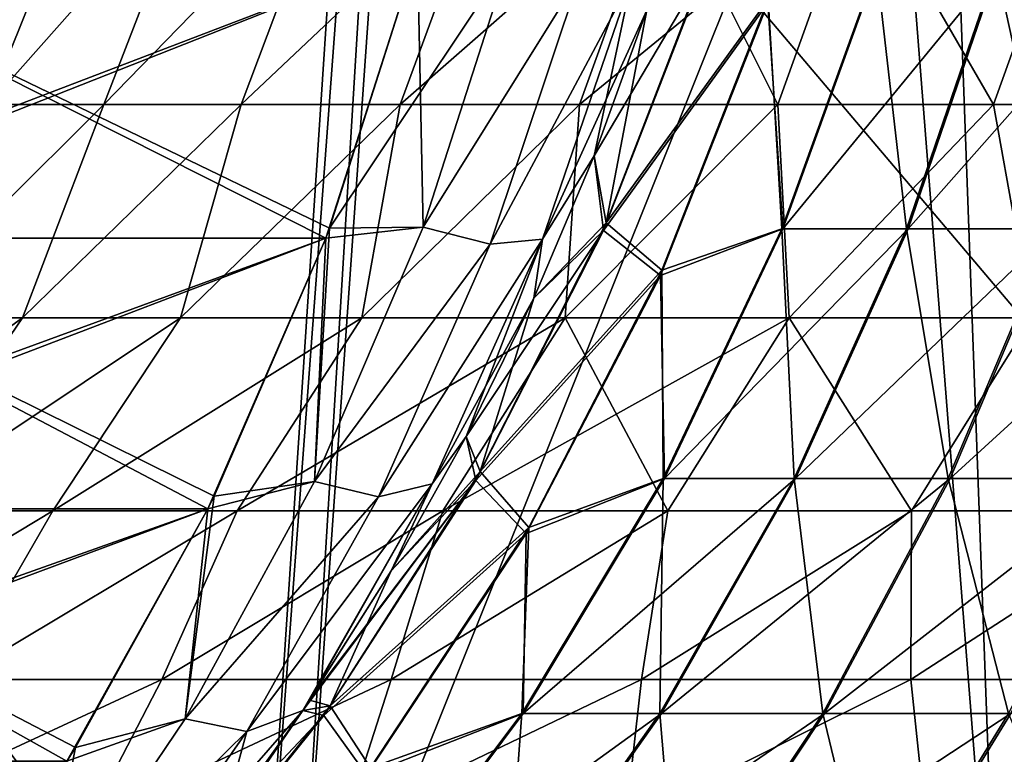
# Model space of a CAD drawing. Header units: millimetres. Extents: x -39.5 to 39.5, y -2 to 94.9.
# Tile 329 of 656: x 22.9 to 24.9, y 0.2 to 1.7. Entities that reach past the tile are written whole.
import ezdxf

# ---------------------------------------------------------------- set-up
doc = ezdxf.new("R2010")
doc.units = ezdxf.units.MM
doc.header["$LTSCALE"] = 65.185185
for name, color, linetype in [('231', 7, 'CONTINUOUS'), ('232', 7, 'CONTINUOUS'), ('240', 7, 'CONTINUOUS'), ('262', 7, 'CONTINUOUS'), ('354', 7, 'CONTINUOUS'), ('431', 7, 'CONTINUOUS'), ('445', 7, 'CONTINUOUS'), ('495', 7, 'CONTINUOUS'), ('497', 7, 'CONTINUOUS'), ('501', 7, 'CONTINUOUS'), ('502', 7, 'CONTINUOUS'), ('503', 7, 'CONTINUOUS'), ('504', 7, 'CONTINUOUS'), ('667', 7, 'CONTINUOUS'), ('671', 7, 'CONTINUOUS'), ('673', 7, 'CONTINUOUS'), ('674', 7, 'CONTINUOUS'), ('675', 7, 'CONTINUOUS'), ('676', 7, 'CONTINUOUS')]:
    doc.layers.add(name, color=color, linetype=linetype)

msp = doc.modelspace()

# ---------------------------------------------------------------- linework, layer by layer
at = {"layer": '231', "linetype": 'Continuous'}
for points in [[(23.55, 1.2377, 29.3451), (22.3846, 1.8262, 30.5739), (22.25, 1.2377, 30.3426), (23.55, 1.2377, 29.3451)], [(22.2552, 1.2582, -30.352), (23.7385, 1.8262, -29.535), (22.25, 1.2377, -30.3426), (22.2552, 1.2582, -30.352)], [(22.25, 1.2377, -30.3426), (23.7385, 1.8262, -29.535), (23.55, 1.2377, -29.3451), (22.25, 1.2377, -30.3426)], [(22.3865, 1.8356, -30.577), (23.7385, 1.8262, -29.535), (22.2552, 1.2582, -30.352), (22.3865, 1.8356, -30.577)], [(23.741, 1.8356, 29.5376), (22.3846, 1.8262, 30.5739), (23.5577, 1.2582, 29.3526), (23.741, 1.8356, 29.5376)], [(23.5577, 1.2582, 29.3526), (22.3846, 1.8262, 30.5739), (23.55, 1.2377, 29.3451), (23.5577, 1.2582, 29.3526)], [(23.55, 1.2377, -29.3451), (23.7385, 1.8262, -29.535), (23.5577, 1.2582, -29.3526), (23.55, 1.2377, -29.3451)], [(23.3081, 0.6811, 29.1189), (22.25, 1.2377, 30.3426), (22.0941, 0.6811, 30.0505), (23.3081, 0.6811, 29.1189)], [(22.1023, 0.7077, -30.0661), (23.55, 1.2377, -29.3451), (22.0941, 0.6811, -30.0505), (22.1023, 0.7077, -30.0661)], [(22.0941, 0.6811, -30.0505), (23.55, 1.2377, -29.3451), (23.3081, 0.6811, -29.1189), (22.0941, 0.6811, -30.0505)], [(22.25, 1.2377, -30.3426), (23.55, 1.2377, -29.3451), (22.1023, 0.7077, -30.0661), (22.25, 1.2377, -30.3426)], [(23.55, 1.2377, 29.3451), (22.25, 1.2377, 30.3426), (23.3212, 0.7077, 29.1309), (23.55, 1.2377, 29.3451)], [(23.3212, 0.7077, 29.1309), (22.25, 1.2377, 30.3426), (23.3081, 0.6811, 29.1189), (23.3212, 0.7077, 29.1309)], [(23.3081, 0.6811, -29.1189), (23.55, 1.2377, -29.3451), (23.3212, 0.7077, -29.1309), (23.3081, 0.6811, -29.1189)], [(23.0183, 0.163, 28.8567), (22.0941, 0.6811, 30.0505), (21.9158, 0.163, 29.7026), (23.0183, 0.163, 28.8567)], [(21.9264, 0.1909, -29.7235), (23.3081, 0.6811, -29.1189), (21.9158, 0.163, -29.7026), (21.9264, 0.1909, -29.7235)], [(21.9158, 0.163, -29.7026), (23.3081, 0.6811, -29.1189), (23.0183, 0.163, -28.8567), (21.9158, 0.163, -29.7026)], [(22.0941, 0.6811, -30.0505), (23.3081, 0.6811, -29.1189), (21.9264, 0.1909, -29.7235), (22.0941, 0.6811, -30.0505)], [(23.3081, 0.6811, 29.1189), (22.0941, 0.6811, 30.0505), (23.0358, 0.1909, 28.8723), (23.3081, 0.6811, 29.1189)], [(23.0358, 0.1909, 28.8723), (22.0941, 0.6811, 30.0505), (23.0183, 0.163, 28.8567), (23.0358, 0.1909, 28.8723)], [(23.0183, 0.163, -28.8567), (23.3081, 0.6811, -29.1189), (23.0358, 0.191, -28.8723), (23.0183, 0.163, -28.8567)]]:
    msp.add_3dface(points, dxfattribs=at)
at = {"layer": '232', "linetype": 'Continuous'}
for points in [[(24.1205, 1.2535, 28.1495), (24.3296, 1.7926, 28.2022), (24.1016, 1.4069, 28.5658), (24.1205, 1.2535, 28.1495)], [(24.1016, 1.4069, 28.5658), (24.3296, 1.7926, 28.2022), (24.2098, 1.7063, 28.6294), (24.1016, 1.4069, 28.5658)], [(24.3296, 1.7926, 28.2022), (24.1205, 1.2535, 28.1495), (24.4583, 1.7202, 27.6932), (24.3296, 1.7926, 28.2022)], [(24.4893, 1.257, 27.127), (24.6835, 1.7953, 27.219), (24.4583, 1.7202, 27.6932), (24.4893, 1.257, 27.127)], [(24.7462, 1.257, 26.6473), (24.9305, 1.7953, 26.758), (24.4893, 1.257, 27.127), (24.7462, 1.257, 26.6473)], [(24.4893, 1.257, 27.127), (24.9305, 1.7953, 26.758), (24.6835, 1.7953, 27.219), (24.4893, 1.257, 27.127)], [(25.0488, 1.257, 26.1952), (25.2214, 1.7953, 26.3233), (24.7462, 1.257, 26.6473), (25.0488, 1.257, 26.1952)], [(24.7462, 1.257, 26.6473), (25.2214, 1.7953, 26.3233), (24.9305, 1.7953, 26.758), (24.7462, 1.257, 26.6473)], [(24.1205, 1.2535, 28.1495), (24.238, 1.1611, 27.6141), (24.4583, 1.7202, 27.6932), (24.1205, 1.2535, 28.1495)], [(24.238, 1.1611, 27.6141), (24.4893, 1.257, 27.127), (24.4583, 1.7202, 27.6932), (24.238, 1.1611, 27.6141)], [(23.9776, 1.1144, 28.4946), (24.1205, 1.2535, 28.1495), (24.1016, 1.4069, 28.5658), (23.9776, 1.1144, 28.4946)], [(24.2458, 0.7438, 27.0115), (24.4893, 1.257, 27.127), (24.238, 1.1611, 27.6141), (24.2458, 0.7438, 27.0115)], [(24.5152, 0.7438, 26.5086), (24.7462, 1.257, 26.6473), (24.2458, 0.7438, 27.0115), (24.5152, 0.7438, 26.5086)], [(24.2458, 0.7438, 27.0115), (24.7462, 1.257, 26.6473), (24.4893, 1.257, 27.127), (24.2458, 0.7438, 27.0115)], [(24.8325, 0.7438, 26.0345), (25.0488, 1.257, 26.1952), (24.5152, 0.7438, 26.5086), (24.8325, 0.7438, 26.0345)], [(24.5152, 0.7438, 26.5086), (25.0488, 1.257, 26.1952), (24.7462, 1.257, 26.6473), (24.5152, 0.7438, 26.5086)], [(25.1948, 0.7438, 25.5937), (25.3943, 1.257, 25.7748), (24.8325, 0.7438, 26.0345), (25.1948, 0.7438, 25.5937)], [(24.8325, 0.7438, 26.0345), (25.3943, 1.257, 25.7748), (25.0488, 1.257, 26.1952), (24.8325, 0.7438, 26.0345)], [(23.8584, 0.7396, 28.0835), (24.1205, 1.2535, 28.1495), (23.8385, 0.8298, 28.4154), (23.8584, 0.7396, 28.0835)], [(23.8385, 0.8298, 28.4154), (24.1205, 1.2535, 28.1495), (23.9776, 1.1144, 28.4946), (23.8385, 0.8298, 28.4154)], [(24.1205, 1.2535, 28.1495), (23.8584, 0.7396, 28.0835), (24.238, 1.1611, 27.6141), (24.1205, 1.2535, 28.1495)], [(23.8584, 0.7396, 28.0835), (23.9621, 0.6306, 27.5151), (24.238, 1.1611, 27.6141), (23.8584, 0.7396, 28.0835)], [(23.9621, 0.6306, 27.5151), (24.2458, 0.7438, 27.0115), (24.238, 1.1611, 27.6141), (23.9621, 0.6306, 27.5151)], [(23.6847, 0.5541, 28.3288), (23.8584, 0.7396, 28.0835), (23.8385, 0.8298, 28.4154), (23.6847, 0.5541, 28.3288)], [(23.5461, 0.2565, 28.0049), (23.8584, 0.7396, 28.0835), (23.5028, 0.2672, 28.2265), (23.5461, 0.2565, 28.0049)], [(23.5028, 0.2672, 28.2265), (23.8584, 0.7396, 28.0835), (23.5168, 0.2881, 28.2344), (23.5028, 0.2672, 28.2265)], [(23.5168, 0.2881, 28.2344), (23.8584, 0.7396, 28.0835), (23.6847, 0.5541, 28.3288), (23.5168, 0.2881, 28.2344)], [(23.8584, 0.7396, 28.0835), (23.5461, 0.2565, 28.0049), (23.9621, 0.6306, 27.5151), (23.8584, 0.7396, 28.0835)], [(24.24, 0.2611, 26.3433), (24.5152, 0.7438, 26.5086), (23.9557, 0.2611, 26.874), (24.24, 0.2611, 26.3433)], [(23.9557, 0.2611, 26.874), (24.5152, 0.7438, 26.5086), (24.2458, 0.7438, 27.0115), (23.9557, 0.2611, 26.874)], [(23.9557, 0.2611, 26.874), (24.2458, 0.7438, 27.0115), (23.9621, 0.6306, 27.5151), (23.9557, 0.2611, 26.874)], [(24.5748, 0.2611, 25.8431), (24.8325, 0.7438, 26.0345), (24.24, 0.2611, 26.3433), (24.5748, 0.2611, 25.8431)], [(24.24, 0.2611, 26.3433), (24.8325, 0.7438, 26.0345), (24.5152, 0.7438, 26.5086), (24.24, 0.2611, 26.3433)], [(24.957, 0.2611, 25.378), (25.1948, 0.7438, 25.5937), (24.5748, 0.2611, 25.8431), (24.957, 0.2611, 25.378)], [(24.5748, 0.2611, 25.8431), (25.1948, 0.7438, 25.5937), (24.8325, 0.7438, 26.0345), (24.5748, 0.2611, 25.8431)], [(23.5461, 0.2565, 28.0049), (23.6339, 0.1348, 27.3972), (23.9621, 0.6306, 27.5151), (23.5461, 0.2565, 28.0049)], [(23.6339, 0.1348, 27.3972), (23.9557, 0.2611, 26.874), (23.9621, 0.6306, 27.5151), (23.6339, 0.1348, 27.3972)], [(23.3358, 0.0329, 28.1316), (23.5461, 0.2565, 28.0049), (23.5028, 0.2672, 28.2265), (23.3358, 0.0329, 28.1316)], [(23.1869, -0.1907, 27.9145), (23.5461, 0.2565, 28.0049), (23.3358, 0.0329, 28.1316), (23.1869, -0.1907, 27.9145)], [(23.5461, 0.2565, 28.0049), (23.1869, -0.1907, 27.9145), (23.6339, 0.1348, 27.3972), (23.5461, 0.2565, 28.0049)], [(23.9234, -0.1857, 26.1532), (24.24, 0.2611, 26.3433), (23.6221, -0.1857, 26.7158), (23.9234, -0.1857, 26.1532)], [(23.6221, -0.1857, 26.7158), (24.24, 0.2611, 26.3433), (23.9557, 0.2611, 26.874), (23.6221, -0.1857, 26.7158)], [(23.6221, -0.1857, 26.7158), (23.9557, 0.2611, 26.874), (23.6339, 0.1348, 27.3972), (23.6221, -0.1857, 26.7158)], [(24.2784, -0.1857, 25.6229), (24.5748, 0.2611, 25.8431), (23.9234, -0.1857, 26.1532), (24.2784, -0.1857, 25.6229)], [(23.9234, -0.1857, 26.1532), (24.5748, 0.2611, 25.8431), (24.24, 0.2611, 26.3433), (23.9234, -0.1857, 26.1532)], [(24.6836, -0.1857, 25.1299), (24.957, 0.2611, 25.378), (24.2784, -0.1857, 25.6229), (24.6836, -0.1857, 25.1299)], [(24.2784, -0.1857, 25.6229), (24.957, 0.2611, 25.378), (24.5748, 0.2611, 25.8431), (24.2784, -0.1857, 25.6229)], [(25.1351, -0.1857, 24.6789), (25.3829, 0.2611, 24.9525), (24.6836, -0.1857, 25.1299), (25.1351, -0.1857, 24.6789)], [(24.6836, -0.1857, 25.1299), (25.3829, 0.2611, 24.9525), (24.957, 0.2611, 25.378), (24.6836, -0.1857, 25.1299)]]:
    msp.add_3dface(points, dxfattribs=at)
at = {"layer": '240', "linetype": 'Continuous'}
for points in [[(23.741, 1.8356, 29.5376), (23.5577, 1.2582, 29.3526), (23.9278, 1.8123, 29.3425), (23.741, 1.8356, 29.5376)], [(23.5577, 1.2582, 29.3526), (23.7502, 1.2599, 29.1643), (23.9278, 1.8123, 29.3425), (23.5577, 1.2582, 29.3526)], [(23.7502, 1.2599, 29.1643), (24.0718, 1.7769, 29.1091), (23.9278, 1.8123, 29.3425), (23.7502, 1.2599, 29.1643)], [(23.888, 1.2255, 28.9264), (24.0718, 1.7769, 29.1091), (23.7502, 1.2599, 29.1643), (23.888, 1.2255, 28.9264)], [(23.888, 1.2255, 28.9264), (24.1787, 1.7703, 28.8566), (24.0718, 1.7769, 29.1091), (23.888, 1.2255, 28.9264)], [(23.9955, 1.2353, 28.676), (24.1787, 1.7703, 28.8566), (23.888, 1.2255, 28.9264), (23.9955, 1.2353, 28.676)], [(23.9955, 1.2353, 28.676), (24.2098, 1.7063, 28.6294), (24.1787, 1.7703, 28.8566), (23.9955, 1.2353, 28.676)], [(24.1016, 1.4069, 28.5658), (24.2098, 1.7063, 28.6294), (23.9955, 1.2353, 28.676), (24.1016, 1.4069, 28.5658)], [(23.9776, 1.1144, 28.4946), (24.1016, 1.4069, 28.5658), (23.9955, 1.2353, 28.676), (23.9776, 1.1144, 28.4946)], [(23.55, 1.2377, 29.3451), (23.5267, 0.7373, 28.9542), (23.7502, 1.2599, 29.1643), (23.55, 1.2377, 29.3451)], [(23.5267, 0.7373, 28.9542), (23.888, 1.2255, 28.9264), (23.7502, 1.2599, 29.1643), (23.5267, 0.7373, 28.9542)], [(23.5577, 1.2582, 29.3526), (23.55, 1.2377, 29.3451), (23.7502, 1.2599, 29.1643), (23.5577, 1.2582, 29.3526)], [(23.55, 1.2377, 29.3451), (23.3212, 0.7077, 29.1309), (23.5267, 0.7373, 28.9542), (23.55, 1.2377, 29.3451)], [(23.7686, 0.7327, 28.4654), (23.9955, 1.2353, 28.676), (23.6584, 0.7061, 28.712), (23.7686, 0.7327, 28.4654)], [(23.6584, 0.7061, 28.712), (23.9955, 1.2353, 28.676), (23.888, 1.2255, 28.9264), (23.6584, 0.7061, 28.712)], [(23.7686, 0.7327, 28.4654), (23.9776, 1.1144, 28.4946), (23.9955, 1.2353, 28.676), (23.7686, 0.7327, 28.4654)], [(23.6584, 0.7061, 28.712), (23.888, 1.2255, 28.9264), (23.5267, 0.7373, 28.9542), (23.6584, 0.7061, 28.712)], [(23.8385, 0.8298, 28.4154), (23.9776, 1.1144, 28.4946), (23.7686, 0.7327, 28.4654), (23.8385, 0.8298, 28.4154)], [(23.6847, 0.5541, 28.3288), (23.8385, 0.8298, 28.4154), (23.7686, 0.7327, 28.4654), (23.6847, 0.5541, 28.3288)], [(23.3081, 0.6811, 29.1189), (23.2616, 0.2497, 28.7134), (23.5267, 0.7373, 28.9542), (23.3081, 0.6811, 29.1189)], [(23.2616, 0.2497, 28.7134), (23.6584, 0.7061, 28.712), (23.5267, 0.7373, 28.9542), (23.2616, 0.2497, 28.7134)], [(23.3212, 0.7077, 29.1309), (23.3081, 0.6811, 29.1189), (23.5267, 0.7373, 28.9542), (23.3212, 0.7077, 29.1309)], [(23.5028, 0.2672, 28.2265), (23.7686, 0.7327, 28.4654), (23.3877, 0.224, 28.4672), (23.5028, 0.2672, 28.2265)], [(23.3877, 0.224, 28.4672), (23.7686, 0.7327, 28.4654), (23.6584, 0.7061, 28.712), (23.3877, 0.224, 28.4672)], [(23.5028, 0.2672, 28.2265), (23.6847, 0.5541, 28.3288), (23.7686, 0.7327, 28.4654), (23.5028, 0.2672, 28.2265)], [(23.3877, 0.224, 28.4672), (23.6584, 0.7061, 28.712), (23.2616, 0.2497, 28.7134), (23.3877, 0.224, 28.4672)], [(23.3081, 0.6811, 29.1189), (23.0358, 0.1909, 28.8723), (23.2616, 0.2497, 28.7134), (23.3081, 0.6811, 29.1189)], [(23.5028, 0.2672, 28.2265), (23.5168, 0.2881, 28.2344), (23.6847, 0.5541, 28.3288), (23.5028, 0.2672, 28.2265)], [(23.3358, 0.0329, 28.1316), (23.5028, 0.2672, 28.2265), (23.0809, -0.2166, 28.194), (23.3358, 0.0329, 28.1316)], [(23.0809, -0.2166, 28.194), (23.5028, 0.2672, 28.2265), (23.3877, 0.224, 28.4672), (23.0809, -0.2166, 28.194)], [(23.0183, 0.163, 28.8567), (22.9595, -0.1983, 28.4435), (23.2616, 0.2497, 28.7134), (23.0183, 0.163, 28.8567)], [(22.9595, -0.1983, 28.4435), (23.3877, 0.224, 28.4672), (23.2616, 0.2497, 28.7134), (22.9595, -0.1983, 28.4435)], [(23.0358, 0.1909, 28.8723), (23.0183, 0.163, 28.8567), (23.2616, 0.2497, 28.7134), (23.0358, 0.1909, 28.8723)], [(23.0809, -0.2166, 28.194), (23.3877, 0.224, 28.4672), (22.9595, -0.1983, 28.4435), (23.0809, -0.2166, 28.194)]]:
    msp.add_3dface(points, dxfattribs=at)
at = {"layer": '262', "linetype": 'Continuous'}
for points in [[(24.1259, 1.2689, -28.157), (24.2098, 1.7063, -28.6294), (24.3322, 1.8046, -28.2087), (24.1259, 1.2689, -28.157)], [(24.1259, 1.2689, -28.157), (24.3322, 1.8046, -28.2087), (24.4592, 1.7287, -27.6997), (24.1259, 1.2689, -28.157)], [(24.6811, 1.7953, -27.2242), (24.4868, 1.257, -27.1324), (24.4592, 1.7287, -27.6997), (24.6811, 1.7953, -27.2242)], [(24.4868, 1.257, -27.1324), (24.6811, 1.7953, -27.2242), (24.7431, 1.257, -26.6525), (24.4868, 1.257, -27.1324)], [(24.7431, 1.257, -26.6525), (24.6811, 1.7953, -27.2242), (24.9275, 1.7953, -26.7629), (24.7431, 1.257, -26.6525)], [(24.7431, 1.257, -26.6525), (24.9275, 1.7953, -26.7629), (25.0453, 1.257, -26.2), (24.7431, 1.257, -26.6525)], [(25.0453, 1.257, -26.2), (24.9275, 1.7953, -26.7629), (25.218, 1.7953, -26.328), (25.0453, 1.257, -26.2)], [(24.1259, 1.2689, -28.157), (24.4592, 1.7287, -27.6997), (24.2408, 1.1719, -27.6215), (24.1259, 1.2689, -28.157)], [(24.4592, 1.7287, -27.6997), (24.4868, 1.257, -27.1324), (24.2408, 1.1719, -27.6215), (24.4592, 1.7287, -27.6997)], [(24.1016, 1.4069, -28.5658), (24.2098, 1.7063, -28.6294), (24.1259, 1.2689, -28.157), (24.1016, 1.4069, -28.5658)], [(23.9776, 1.1144, -28.4946), (24.1016, 1.4069, -28.5658), (24.1259, 1.2689, -28.157), (23.9776, 1.1144, -28.4946)], [(23.8673, 0.7579, -28.0922), (23.9776, 1.1144, -28.4946), (24.1259, 1.2689, -28.157), (23.8673, 0.7579, -28.0922)], [(23.8673, 0.7579, -28.0922), (24.1259, 1.2689, -28.157), (24.2408, 1.1719, -27.6215), (23.8673, 0.7579, -28.0922)], [(24.4868, 1.257, -27.1324), (24.2432, 0.7438, -27.0172), (24.2408, 1.1719, -27.6215), (24.4868, 1.257, -27.1324)], [(24.2432, 0.7438, -27.0172), (24.4868, 1.257, -27.1324), (24.512, 0.7438, -26.514), (24.2432, 0.7438, -27.0172)], [(24.512, 0.7438, -26.514), (24.4868, 1.257, -27.1324), (24.7431, 1.257, -26.6525), (24.512, 0.7438, -26.514)], [(24.512, 0.7438, -26.514), (24.7431, 1.257, -26.6525), (24.8288, 0.7438, -26.0395), (24.512, 0.7438, -26.514)], [(24.8288, 0.7438, -26.0395), (24.7431, 1.257, -26.6525), (25.0453, 1.257, -26.2), (24.8288, 0.7438, -26.0395)], [(24.8288, 0.7438, -26.0395), (25.0453, 1.257, -26.2), (25.1905, 0.7438, -25.5984), (24.8288, 0.7438, -26.0395)], [(23.8673, 0.7579, -28.0922), (24.2408, 1.1719, -27.6215), (23.9674, 0.6432, -27.5237), (23.8673, 0.7579, -28.0922)], [(24.2408, 1.1719, -27.6215), (24.2432, 0.7438, -27.0172), (23.9674, 0.6432, -27.5237), (24.2408, 1.1719, -27.6215)], [(23.8385, 0.8298, -28.4155), (23.9776, 1.1144, -28.4946), (23.8673, 0.7579, -28.0922), (23.8385, 0.8298, -28.4155)], [(23.6847, 0.5541, -28.3288), (23.8385, 0.8298, -28.4155), (23.8673, 0.7579, -28.0922), (23.6847, 0.5541, -28.3288)], [(23.5592, 0.2769, -28.015), (23.6847, 0.5541, -28.3288), (23.8673, 0.7579, -28.0922), (23.5592, 0.2769, -28.015)], [(23.5592, 0.2769, -28.015), (23.8673, 0.7579, -28.0922), (23.9674, 0.6432, -27.5237), (23.5592, 0.2769, -28.015)], [(24.2432, 0.7438, -27.0172), (23.9529, 0.2611, -26.88), (23.9674, 0.6432, -27.5237), (24.2432, 0.7438, -27.0172)], [(23.9529, 0.2611, -26.88), (24.2432, 0.7438, -27.0172), (24.2366, 0.2611, -26.349), (23.9529, 0.2611, -26.88)], [(24.2366, 0.2611, -26.349), (24.2432, 0.7438, -27.0172), (24.512, 0.7438, -26.514), (24.2366, 0.2611, -26.349)], [(24.2366, 0.2611, -26.349), (24.512, 0.7438, -26.514), (24.5709, 0.2611, -25.8484), (24.2366, 0.2611, -26.349)], [(24.5709, 0.2611, -25.8484), (24.512, 0.7438, -26.514), (24.8288, 0.7438, -26.0395), (24.5709, 0.2611, -25.8484)], [(24.5709, 0.2611, -25.8484), (24.8288, 0.7438, -26.0395), (24.9525, 0.2611, -25.3829), (24.5709, 0.2611, -25.8484)], [(24.9525, 0.2611, -25.3829), (24.8288, 0.7438, -26.0395), (25.1905, 0.7438, -25.5984), (24.9525, 0.2611, -25.3829)], [(23.5592, 0.2769, -28.015), (23.9674, 0.6432, -27.5237), (23.642, 0.1489, -27.4073), (23.5592, 0.2769, -28.015)], [(23.9674, 0.6432, -27.5237), (23.9529, 0.2611, -26.88), (23.642, 0.1489, -27.4073), (23.9674, 0.6432, -27.5237)], [(23.5169, 0.2882, -28.2345), (23.6847, 0.5541, -28.3288), (23.5592, 0.2769, -28.015), (23.5169, 0.2882, -28.2345)], [(23.5028, 0.2672, -28.2265), (23.5169, 0.2882, -28.2345), (23.5592, 0.2769, -28.015), (23.5028, 0.2672, -28.2265)], [(23.2047, -0.1688, -27.9262), (23.5028, 0.2672, -28.2265), (23.5592, 0.2769, -28.015), (23.2047, -0.1688, -27.9262)], [(23.2047, -0.1688, -27.9262), (23.5592, 0.2769, -28.015), (23.642, 0.1489, -27.4073), (23.2047, -0.1688, -27.9262)], [(23.3358, 0.0329, -28.1316), (23.5028, 0.2672, -28.2265), (23.2047, -0.1688, -27.9262), (23.3358, 0.0329, -28.1316)], [(23.9529, 0.2611, -26.88), (23.6191, -0.1857, -26.7221), (23.642, 0.1489, -27.4073), (23.9529, 0.2611, -26.88)], [(23.6191, -0.1857, -26.7221), (23.9529, 0.2611, -26.88), (23.9198, -0.1857, -26.1593), (23.6191, -0.1857, -26.7221)], [(23.9198, -0.1857, -26.1593), (23.9529, 0.2611, -26.88), (24.2366, 0.2611, -26.349), (23.9198, -0.1857, -26.1593)], [(23.9198, -0.1857, -26.1593), (24.2366, 0.2611, -26.349), (24.2742, -0.1857, -25.6285), (23.9198, -0.1857, -26.1593)], [(24.2742, -0.1857, -25.6285), (24.2366, 0.2611, -26.349), (24.5709, 0.2611, -25.8484), (24.2742, -0.1857, -25.6285)], [(24.2742, -0.1857, -25.6285), (24.5709, 0.2611, -25.8484), (24.6789, -0.1857, -25.1351), (24.2742, -0.1857, -25.6285)], [(24.6789, -0.1857, -25.1351), (24.5709, 0.2611, -25.8484), (24.9525, 0.2611, -25.3829), (24.6789, -0.1857, -25.1351)], [(24.6789, -0.1857, -25.1351), (24.9525, 0.2611, -25.3829), (25.1299, -0.1857, -24.6836), (24.6789, -0.1857, -25.1351)]]:
    msp.add_3dface(points, dxfattribs=at)
at = {"layer": '354', "linetype": 'Continuous'}
for points in [[(23.5577, 1.2582, -29.3526), (23.7385, 1.8262, -29.535), (23.7502, 1.2599, -29.1643), (23.5577, 1.2582, -29.3526)], [(23.7502, 1.2599, -29.1643), (23.7385, 1.8262, -29.535), (23.9278, 1.8123, -29.3425), (23.7502, 1.2599, -29.1643)], [(23.7502, 1.2599, -29.1643), (23.9278, 1.8123, -29.3425), (24.0718, 1.7769, -29.1091), (23.7502, 1.2599, -29.1643)], [(23.888, 1.2255, -28.9264), (23.7502, 1.2599, -29.1643), (24.0718, 1.7769, -29.1091), (23.888, 1.2255, -28.9264)], [(23.888, 1.2255, -28.9264), (24.0718, 1.7769, -29.1091), (24.1787, 1.7703, -28.8566), (23.888, 1.2255, -28.9264)], [(23.9955, 1.2353, -28.676), (23.888, 1.2255, -28.9264), (24.1787, 1.7703, -28.8566), (23.9955, 1.2353, -28.676)], [(24.1016, 1.4069, -28.5658), (23.9955, 1.2353, -28.676), (24.1787, 1.7703, -28.8566), (24.1016, 1.4069, -28.5658)], [(24.2098, 1.7063, -28.6294), (24.1016, 1.4069, -28.5658), (24.1787, 1.7703, -28.8566), (24.2098, 1.7063, -28.6294)], [(24.1016, 1.4069, -28.5658), (23.9776, 1.1144, -28.4946), (23.9955, 1.2353, -28.676), (24.1016, 1.4069, -28.5658)], [(23.5267, 0.7373, -28.9542), (23.5577, 1.2582, -29.3526), (23.7502, 1.2599, -29.1643), (23.5267, 0.7373, -28.9542)], [(23.5267, 0.7373, -28.9542), (23.7502, 1.2599, -29.1643), (23.888, 1.2255, -28.9264), (23.5267, 0.7373, -28.9542)], [(23.55, 1.2377, -29.3451), (23.5577, 1.2582, -29.3526), (23.5267, 0.7373, -28.9542), (23.55, 1.2377, -29.3451)], [(23.3212, 0.7077, -29.1309), (23.55, 1.2377, -29.3451), (23.5267, 0.7373, -28.9542), (23.3212, 0.7077, -29.1309)], [(23.6584, 0.7061, -28.712), (23.888, 1.2255, -28.9264), (23.9955, 1.2353, -28.676), (23.6584, 0.7061, -28.712)], [(23.7686, 0.7327, -28.4654), (23.6584, 0.7061, -28.712), (23.9955, 1.2353, -28.676), (23.7686, 0.7327, -28.4654)], [(23.8385, 0.8298, -28.4155), (23.7686, 0.7327, -28.4654), (23.9955, 1.2353, -28.676), (23.8385, 0.8298, -28.4155)], [(23.9776, 1.1144, -28.4946), (23.8385, 0.8298, -28.4155), (23.9955, 1.2353, -28.676), (23.9776, 1.1144, -28.4946)], [(23.6584, 0.7061, -28.712), (23.5267, 0.7373, -28.9542), (23.888, 1.2255, -28.9264), (23.6584, 0.7061, -28.712)], [(23.8385, 0.8298, -28.4155), (23.6847, 0.5541, -28.3288), (23.7686, 0.7327, -28.4654), (23.8385, 0.8298, -28.4155)], [(23.2616, 0.2497, -28.7134), (23.3212, 0.7077, -29.1309), (23.5267, 0.7373, -28.9542), (23.2616, 0.2497, -28.7134)], [(23.2616, 0.2497, -28.7134), (23.5267, 0.7373, -28.9542), (23.6584, 0.7061, -28.712), (23.2616, 0.2497, -28.7134)], [(23.5028, 0.2672, -28.2265), (23.3877, 0.2239, -28.4672), (23.7686, 0.7327, -28.4654), (23.5028, 0.2672, -28.2265)], [(23.3877, 0.2239, -28.4672), (23.6584, 0.7061, -28.712), (23.7686, 0.7327, -28.4654), (23.3877, 0.2239, -28.4672)], [(23.5169, 0.2882, -28.2345), (23.5028, 0.2672, -28.2265), (23.7686, 0.7327, -28.4654), (23.5169, 0.2882, -28.2345)], [(23.6847, 0.5541, -28.3288), (23.5169, 0.2882, -28.2345), (23.7686, 0.7327, -28.4654), (23.6847, 0.5541, -28.3288)], [(23.3081, 0.6811, -29.1189), (23.3212, 0.7077, -29.1309), (23.2616, 0.2497, -28.7134), (23.3081, 0.6811, -29.1189)], [(23.3877, 0.2239, -28.4672), (23.2616, 0.2497, -28.7134), (23.6584, 0.7061, -28.712), (23.3877, 0.2239, -28.4672)], [(23.0358, 0.191, -28.8723), (23.3081, 0.6811, -29.1189), (23.2616, 0.2497, -28.7134), (23.0358, 0.191, -28.8723)], [(23.5028, 0.2672, -28.2265), (23.3358, 0.0329, -28.1316), (23.3877, 0.2239, -28.4672), (23.5028, 0.2672, -28.2265)], [(22.9595, -0.1983, -28.4435), (23.0358, 0.191, -28.8723), (23.2616, 0.2497, -28.7134), (22.9595, -0.1983, -28.4435)], [(22.9595, -0.1983, -28.4435), (23.2616, 0.2497, -28.7134), (23.3877, 0.2239, -28.4672), (22.9595, -0.1983, -28.4435)], [(23.0809, -0.2166, -28.194), (22.9595, -0.1983, -28.4435), (23.3877, 0.2239, -28.4672), (23.0809, -0.2166, -28.194)], [(23.3358, 0.0329, -28.1316), (23.0809, -0.2166, -28.194), (23.3877, 0.2239, -28.4672), (23.3358, 0.0329, -28.1316)], [(23.0183, 0.163, -28.8567), (23.0358, 0.191, -28.8723), (22.9595, -0.1983, -28.4435), (23.0183, 0.163, -28.8567)]]:
    msp.add_3dface(points, dxfattribs=at)
at = {"layer": '431', "linetype": 'Continuous'}
for points in [[(22.8573, 1.512, 26.9867), (22.6682, 1.512, 27.5578), (23.0478, 1.9855, 27.164), (22.8573, 1.512, 26.9867)], [(23.0478, 1.9855, 27.164), (22.6682, 1.512, 27.5578), (22.8679, 1.9855, 27.7375), (23.0478, 1.9855, 27.164)], [(23.0941, 1.512, 26.4337), (22.8573, 1.512, 26.9867), (23.2772, 1.9855, 26.6085), (23.0941, 1.512, 26.4337)], [(23.2772, 1.9855, 26.6085), (22.8573, 1.512, 26.9867), (23.0478, 1.9855, 27.164), (23.2772, 1.9855, 26.6085)], [(23.3767, 1.512, 25.9026), (23.0941, 1.512, 26.4337), (23.5542, 1.9855, 26.0752), (23.3767, 1.512, 25.9026)], [(23.5542, 1.9855, 26.0752), (23.0941, 1.512, 26.4337), (23.2772, 1.9855, 26.6085), (23.5542, 1.9855, 26.0752)], [(23.7033, 1.512, 25.3973), (23.3767, 1.512, 25.9026), (23.8768, 1.9855, 25.5682), (23.7033, 1.512, 25.3973)], [(23.8768, 1.9855, 25.5682), (23.3767, 1.512, 25.9026), (23.5542, 1.9855, 26.0752), (23.8768, 1.9855, 25.5682)], [(24.0714, 1.512, 24.9215), (23.7033, 1.512, 25.3973), (24.2425, 1.9855, 25.0912), (24.0714, 1.512, 24.9215)], [(24.2425, 1.9855, 25.0912), (23.7033, 1.512, 25.3973), (23.8768, 1.9855, 25.5682), (24.2425, 1.9855, 25.0912)], [(24.4784, 1.512, 24.4785), (24.0714, 1.512, 24.9215), (24.6485, 1.9855, 24.6481), (24.4784, 1.512, 24.4785)], [(24.6485, 1.9855, 24.6481), (24.0714, 1.512, 24.9215), (24.2425, 1.9855, 25.0912), (24.6485, 1.9855, 24.6481)], [(24.9214, 1.512, 24.0714), (24.4784, 1.512, 24.4785), (24.6485, 1.9855, 24.6481), (24.9214, 1.512, 24.0714)], [(25.0916, 1.9855, 24.2421), (24.9214, 1.512, 24.0714), (24.6485, 1.9855, 24.6481), (25.0916, 1.9855, 24.2421)], [(25.3972, 1.512, 23.7033), (24.9214, 1.512, 24.0714), (25.0916, 1.9855, 24.2421), (25.3972, 1.512, 23.7033)], [(22.9274, 1.0736, 26.0971), (22.6538, 1.0736, 26.6873), (23.0941, 1.512, 26.4337), (22.9274, 1.0736, 26.0971)], [(23.0941, 1.512, 26.4337), (22.6538, 1.0736, 26.6873), (22.8573, 1.512, 26.9867), (23.0941, 1.512, 26.4337)], [(23.2517, 1.0736, 25.5333), (22.9274, 1.0736, 26.0971), (23.3767, 1.512, 25.9026), (23.2517, 1.0736, 25.5333)], [(23.3767, 1.512, 25.9026), (22.9274, 1.0736, 26.0971), (23.0941, 1.512, 26.4337), (23.3767, 1.512, 25.9026)], [(23.6242, 1.0736, 25), (23.2517, 1.0736, 25.5333), (23.7033, 1.512, 25.3973), (23.6242, 1.0736, 25)], [(23.7033, 1.512, 25.3973), (23.2517, 1.0736, 25.5333), (23.3767, 1.512, 25.9026), (23.7033, 1.512, 25.3973)], [(24.0421, 1.0736, 24.5015), (23.6242, 1.0736, 25), (24.0714, 1.512, 24.9215), (24.0421, 1.0736, 24.5015)], [(24.0714, 1.512, 24.9215), (23.6242, 1.0736, 25), (23.7033, 1.512, 25.3973), (24.0714, 1.512, 24.9215)], [(24.5021, 1.0736, 24.0415), (24.0421, 1.0736, 24.5015), (24.4784, 1.512, 24.4785), (24.5021, 1.0736, 24.0415)], [(24.4784, 1.512, 24.4785), (24.0421, 1.0736, 24.5015), (24.0714, 1.512, 24.9215), (24.4784, 1.512, 24.4785)], [(24.9214, 1.512, 24.0714), (24.5021, 1.0736, 24.0415), (24.4784, 1.512, 24.4785), (24.9214, 1.512, 24.0714)], [(25.0006, 1.0736, 23.6237), (24.5021, 1.0736, 24.0415), (24.9214, 1.512, 24.0714), (25.0006, 1.0736, 23.6237)], [(25.3972, 1.512, 23.7033), (25.0006, 1.0736, 23.6237), (24.9214, 1.512, 24.0714), (25.3972, 1.512, 23.7033)], [(22.6574, 0.6775, 25.851), (22.3739, 0.6775, 26.441), (22.9274, 1.0736, 26.0971), (22.6574, 0.6775, 25.851)], [(22.9274, 1.0736, 26.0971), (22.3739, 0.6775, 26.441), (22.6538, 1.0736, 26.6873), (22.9274, 1.0736, 26.0971)], [(22.9896, 0.6775, 25.2871), (22.6574, 0.6775, 25.851), (23.2517, 1.0736, 25.5333), (22.9896, 0.6775, 25.2871)], [(23.2517, 1.0736, 25.5333), (22.6574, 0.6775, 25.851), (22.9274, 1.0736, 26.0971), (23.2517, 1.0736, 25.5333)], [(23.3681, 0.6775, 24.7531), (22.9896, 0.6775, 25.2871), (23.6242, 1.0736, 25), (23.3681, 0.6775, 24.7531)], [(23.6242, 1.0736, 25), (22.9896, 0.6775, 25.2871), (23.2517, 1.0736, 25.5333), (23.6242, 1.0736, 25)], [(23.7903, 0.6775, 24.253), (23.3681, 0.6775, 24.7531), (24.0421, 1.0736, 24.5015), (23.7903, 0.6775, 24.253)], [(24.0421, 1.0736, 24.5015), (23.3681, 0.6775, 24.7531), (23.6242, 1.0736, 25), (24.0421, 1.0736, 24.5015)], [(24.2531, 0.6775, 23.7902), (23.7903, 0.6775, 24.253), (24.5021, 1.0736, 24.0415), (24.2531, 0.6775, 23.7902)], [(24.5021, 1.0736, 24.0415), (23.7903, 0.6775, 24.253), (24.0421, 1.0736, 24.5015), (24.5021, 1.0736, 24.0415)], [(24.7533, 0.6775, 23.368), (24.2531, 0.6775, 23.7902), (24.5021, 1.0736, 24.0415), (24.7533, 0.6775, 23.368)], [(25.0006, 1.0736, 23.6237), (24.7533, 0.6775, 23.368), (24.5021, 1.0736, 24.0415), (25.0006, 1.0736, 23.6237)], [(25.2872, 0.6775, 22.9895), (24.7533, 0.6775, 23.368), (25.0006, 1.0736, 23.6237), (25.2872, 0.6775, 22.9895)], [(22.7892, 0.3305, 24.8642), (22.4148, 0.3305, 25.4593), (22.9896, 0.6775, 25.2871), (22.7892, 0.3305, 24.8642)], [(22.9896, 0.6775, 25.2871), (22.4148, 0.3305, 25.4593), (22.6574, 0.6775, 25.851), (22.9896, 0.6775, 25.2871)], [(23.2135, 0.3305, 24.3035), (22.7892, 0.3305, 24.8642), (23.3681, 0.6775, 24.7531), (23.2135, 0.3305, 24.3035)], [(23.3681, 0.6775, 24.7531), (22.7892, 0.3305, 24.8642), (22.9896, 0.6775, 25.2871), (23.3681, 0.6775, 24.7531)], [(23.6845, 0.3305, 23.7813), (23.2135, 0.3305, 24.3035), (23.7903, 0.6775, 24.253), (23.6845, 0.3305, 23.7813)], [(23.7903, 0.6775, 24.253), (23.2135, 0.3305, 24.3035), (23.3681, 0.6775, 24.7531), (23.7903, 0.6775, 24.253)], [(24.1986, 0.3305, 23.3017), (23.6845, 0.3305, 23.7813), (24.2531, 0.6775, 23.7902), (24.1986, 0.3305, 23.3017)], [(24.2531, 0.6775, 23.7902), (23.6845, 0.3305, 23.7813), (23.7903, 0.6775, 24.253), (24.2531, 0.6775, 23.7902)], [(24.7521, 0.3305, 22.868), (24.1986, 0.3305, 23.3017), (24.7533, 0.6775, 23.368), (24.7521, 0.3305, 22.868)], [(24.7533, 0.6775, 23.368), (24.1986, 0.3305, 23.3017), (24.2531, 0.6775, 23.7902), (24.7533, 0.6775, 23.368)], [(25.3409, 0.3305, 22.4837), (24.7521, 0.3305, 22.868), (25.2872, 0.6775, 22.9895), (25.3409, 0.3305, 22.4837)], [(25.2872, 0.6775, 22.9895), (24.7521, 0.3305, 22.868), (24.7533, 0.6775, 23.368), (25.2872, 0.6775, 22.9895)], [(23.0621, 0.0382, 23.7988), (22.5835, 0.0382, 24.3898), (23.2135, 0.3305, 24.3035), (23.0621, 0.0382, 23.7988)], [(23.2135, 0.3305, 24.3035), (22.5835, 0.0382, 24.3898), (22.7892, 0.3305, 24.8642), (23.2135, 0.3305, 24.3035)], [(23.5909, 0.0382, 23.2524), (23.0621, 0.0382, 23.7988), (23.6845, 0.3305, 23.7813), (23.5909, 0.0382, 23.2524)], [(23.6845, 0.3305, 23.7813), (23.0621, 0.0382, 23.7988), (23.2135, 0.3305, 24.3035), (23.6845, 0.3305, 23.7813)], [(24.166, 0.0382, 22.7547), (23.5909, 0.0382, 23.2524), (24.1986, 0.3305, 23.3017), (24.166, 0.0382, 22.7547)], [(24.1986, 0.3305, 23.3017), (23.5909, 0.0382, 23.2524), (23.6845, 0.3305, 23.7813), (24.1986, 0.3305, 23.3017)], [(24.7827, 0.0382, 22.3098), (24.166, 0.0382, 22.7547), (24.7521, 0.3305, 22.868), (24.7827, 0.0382, 22.3098)], [(24.7521, 0.3305, 22.868), (24.166, 0.0382, 22.7547), (24.1986, 0.3305, 23.3017), (24.7521, 0.3305, 22.868)], [(25.3409, 0.3305, 22.4837), (24.7827, 0.0382, 22.3098), (24.7521, 0.3305, 22.868), (25.3409, 0.3305, 22.4837)], [(25.4362, 0.0382, 21.921), (24.7827, 0.0382, 22.3098), (25.3409, 0.3305, 22.4837), (25.4362, 0.0382, 21.921)]]:
    msp.add_3dface(points, dxfattribs=at)
at = {"layer": '445', "linetype": 'Continuous'}
for points in [[(22.6682, 1.512, -27.5578), (22.8573, 1.512, -26.9867), (23.0478, 1.9855, -27.164), (22.6682, 1.512, -27.5578)], [(22.8679, 1.9855, -27.7375), (22.6682, 1.512, -27.5578), (23.0478, 1.9855, -27.164), (22.8679, 1.9855, -27.7375)], [(22.8573, 1.512, -26.9867), (23.0941, 1.512, -26.4337), (23.2772, 1.9855, -26.6085), (22.8573, 1.512, -26.9867)], [(23.0478, 1.9855, -27.164), (22.8573, 1.512, -26.9867), (23.2772, 1.9855, -26.6085), (23.0478, 1.9855, -27.164)], [(23.0941, 1.512, -26.4337), (23.3767, 1.512, -25.9026), (23.5542, 1.9855, -26.0752), (23.0941, 1.512, -26.4337)], [(23.2772, 1.9855, -26.6085), (23.0941, 1.512, -26.4337), (23.5542, 1.9855, -26.0752), (23.2772, 1.9855, -26.6085)], [(23.3767, 1.512, -25.9026), (23.7033, 1.512, -25.3973), (23.8768, 1.9855, -25.5682), (23.3767, 1.512, -25.9026)], [(23.5542, 1.9855, -26.0752), (23.3767, 1.512, -25.9026), (23.8768, 1.9855, -25.5682), (23.5542, 1.9855, -26.0752)], [(23.7033, 1.512, -25.3973), (24.0714, 1.512, -24.9215), (24.2425, 1.9855, -25.0912), (23.7033, 1.512, -25.3973)], [(23.8768, 1.9855, -25.5682), (23.7033, 1.512, -25.3973), (24.2425, 1.9855, -25.0912), (23.8768, 1.9855, -25.5682)], [(24.0714, 1.512, -24.9215), (24.4784, 1.512, -24.4785), (24.2425, 1.9855, -25.0912), (24.0714, 1.512, -24.9215)], [(24.2425, 1.9855, -25.0912), (24.4784, 1.512, -24.4785), (24.6485, 1.9855, -24.6481), (24.2425, 1.9855, -25.0912)], [(24.4784, 1.512, -24.4785), (24.9214, 1.512, -24.0714), (24.6485, 1.9855, -24.6481), (24.4784, 1.512, -24.4785)], [(24.6485, 1.9855, -24.6481), (24.9214, 1.512, -24.0714), (25.0916, 1.9855, -24.2422), (24.6485, 1.9855, -24.6481)], [(24.9214, 1.512, -24.0714), (25.3972, 1.512, -23.7033), (25.0916, 1.9855, -24.2422), (24.9214, 1.512, -24.0714)], [(22.6538, 1.0736, -26.6873), (22.9274, 1.0736, -26.0971), (23.0941, 1.512, -26.4337), (22.6538, 1.0736, -26.6873)], [(22.8573, 1.512, -26.9867), (22.6538, 1.0736, -26.6873), (23.0941, 1.512, -26.4337), (22.8573, 1.512, -26.9867)], [(22.9274, 1.0736, -26.0971), (23.2517, 1.0736, -25.5333), (23.3767, 1.512, -25.9026), (22.9274, 1.0736, -26.0971)], [(23.0941, 1.512, -26.4337), (22.9274, 1.0736, -26.0971), (23.3767, 1.512, -25.9026), (23.0941, 1.512, -26.4337)], [(23.2517, 1.0736, -25.5333), (23.6242, 1.0736, -25), (23.7033, 1.512, -25.3973), (23.2517, 1.0736, -25.5333)], [(23.3767, 1.512, -25.9026), (23.2517, 1.0736, -25.5333), (23.7033, 1.512, -25.3973), (23.3767, 1.512, -25.9026)], [(23.6242, 1.0736, -25), (24.0421, 1.0736, -24.5015), (24.0714, 1.512, -24.9215), (23.6242, 1.0736, -25)], [(23.7033, 1.512, -25.3973), (23.6242, 1.0736, -25), (24.0714, 1.512, -24.9215), (23.7033, 1.512, -25.3973)], [(24.0421, 1.0736, -24.5015), (24.5021, 1.0736, -24.0415), (24.4784, 1.512, -24.4785), (24.0421, 1.0736, -24.5015)], [(24.0714, 1.512, -24.9215), (24.0421, 1.0736, -24.5015), (24.4784, 1.512, -24.4785), (24.0714, 1.512, -24.9215)], [(24.4784, 1.512, -24.4785), (24.5021, 1.0736, -24.0415), (24.9214, 1.512, -24.0714), (24.4784, 1.512, -24.4785)], [(24.5021, 1.0736, -24.0415), (25.0006, 1.0736, -23.6237), (24.9214, 1.512, -24.0714), (24.5021, 1.0736, -24.0415)], [(24.9214, 1.512, -24.0714), (25.0006, 1.0736, -23.6237), (25.3972, 1.512, -23.7033), (24.9214, 1.512, -24.0714)], [(22.3739, 0.6775, -26.441), (22.6574, 0.6775, -25.851), (22.9274, 1.0736, -26.0971), (22.3739, 0.6775, -26.441)], [(22.6538, 1.0736, -26.6873), (22.3739, 0.6775, -26.441), (22.9274, 1.0736, -26.0971), (22.6538, 1.0736, -26.6873)], [(22.6574, 0.6775, -25.851), (22.9896, 0.6775, -25.2871), (23.2517, 1.0736, -25.5333), (22.6574, 0.6775, -25.851)], [(22.9274, 1.0736, -26.0971), (22.6574, 0.6775, -25.851), (23.2517, 1.0736, -25.5333), (22.9274, 1.0736, -26.0971)], [(22.9896, 0.6775, -25.2871), (23.3681, 0.6775, -24.7531), (23.6242, 1.0736, -25), (22.9896, 0.6775, -25.2871)], [(23.2517, 1.0736, -25.5333), (22.9896, 0.6775, -25.2871), (23.6242, 1.0736, -25), (23.2517, 1.0736, -25.5333)], [(23.3681, 0.6775, -24.7531), (23.7903, 0.6775, -24.253), (24.0421, 1.0736, -24.5015), (23.3681, 0.6775, -24.7531)], [(23.6242, 1.0736, -25), (23.3681, 0.6775, -24.7531), (24.0421, 1.0736, -24.5015), (23.6242, 1.0736, -25)], [(23.7903, 0.6775, -24.253), (24.2531, 0.6775, -23.7902), (24.0421, 1.0736, -24.5015), (23.7903, 0.6775, -24.253)], [(24.0421, 1.0736, -24.5015), (24.2531, 0.6775, -23.7902), (24.5021, 1.0736, -24.0415), (24.0421, 1.0736, -24.5015)], [(24.2531, 0.6775, -23.7902), (24.7533, 0.6775, -23.368), (24.5021, 1.0736, -24.0415), (24.2531, 0.6775, -23.7902)], [(24.5021, 1.0736, -24.0415), (24.7533, 0.6775, -23.368), (25.0006, 1.0736, -23.6237), (24.5021, 1.0736, -24.0415)], [(24.7533, 0.6775, -23.368), (25.2872, 0.6775, -22.9895), (25.0006, 1.0736, -23.6237), (24.7533, 0.6775, -23.368)], [(22.4148, 0.3305, -25.4593), (22.7892, 0.3305, -24.8642), (22.9896, 0.6775, -25.2871), (22.4148, 0.3305, -25.4593)], [(22.6574, 0.6775, -25.851), (22.4148, 0.3305, -25.4593), (22.9896, 0.6775, -25.2871), (22.6574, 0.6775, -25.851)], [(22.7892, 0.3305, -24.8642), (23.2135, 0.3305, -24.3035), (23.3681, 0.6775, -24.7531), (22.7892, 0.3305, -24.8642)], [(22.9896, 0.6775, -25.2871), (22.7892, 0.3305, -24.8642), (23.3681, 0.6775, -24.7531), (22.9896, 0.6775, -25.2871)], [(23.2135, 0.3305, -24.3035), (23.6844, 0.3305, -23.7814), (23.7903, 0.6775, -24.253), (23.2135, 0.3305, -24.3035)], [(23.3681, 0.6775, -24.7531), (23.2135, 0.3305, -24.3035), (23.7903, 0.6775, -24.253), (23.3681, 0.6775, -24.7531)], [(23.6844, 0.3305, -23.7814), (24.1986, 0.3305, -23.3017), (24.2531, 0.6775, -23.7902), (23.6844, 0.3305, -23.7814)], [(23.7903, 0.6775, -24.253), (23.6844, 0.3305, -23.7814), (24.2531, 0.6775, -23.7902), (23.7903, 0.6775, -24.253)], [(24.1986, 0.3305, -23.3017), (24.7521, 0.3305, -22.8681), (24.7533, 0.6775, -23.368), (24.1986, 0.3305, -23.3017)], [(24.2531, 0.6775, -23.7902), (24.1986, 0.3305, -23.3017), (24.7533, 0.6775, -23.368), (24.2531, 0.6775, -23.7902)], [(24.7521, 0.3305, -22.8681), (25.3409, 0.3305, -22.4837), (25.2872, 0.6775, -22.9895), (24.7521, 0.3305, -22.8681)], [(24.7533, 0.6775, -23.368), (24.7521, 0.3305, -22.8681), (25.2872, 0.6775, -22.9895), (24.7533, 0.6775, -23.368)], [(23.2135, 0.3305, -24.3035), (22.7892, 0.3305, -24.8642), (22.5835, 0.0382, -24.3899), (23.2135, 0.3305, -24.3035)], [(23.0621, 0.0382, -23.7989), (23.2135, 0.3305, -24.3035), (22.5835, 0.0382, -24.3899), (23.0621, 0.0382, -23.7989)], [(23.6844, 0.3305, -23.7814), (23.2135, 0.3305, -24.3035), (23.0621, 0.0382, -23.7989), (23.6844, 0.3305, -23.7814)], [(23.5909, 0.0382, -23.2524), (23.6844, 0.3305, -23.7814), (23.0621, 0.0382, -23.7989), (23.5909, 0.0382, -23.2524)], [(24.1986, 0.3305, -23.3017), (23.6844, 0.3305, -23.7814), (23.5909, 0.0382, -23.2524), (24.1986, 0.3305, -23.3017)], [(24.1659, 0.0382, -22.7548), (24.1986, 0.3305, -23.3017), (23.5909, 0.0382, -23.2524), (24.1659, 0.0382, -22.7548)], [(24.7521, 0.3305, -22.8681), (24.1986, 0.3305, -23.3017), (24.1659, 0.0382, -22.7548), (24.7521, 0.3305, -22.8681)], [(24.7826, 0.0382, -22.3098), (24.7521, 0.3305, -22.8681), (24.1659, 0.0382, -22.7548), (24.7826, 0.0382, -22.3098)], [(25.3409, 0.3305, -22.4837), (24.7521, 0.3305, -22.8681), (24.7826, 0.0382, -22.3098), (25.3409, 0.3305, -22.4837)], [(25.4362, 0.0382, -21.9211), (25.3409, 0.3305, -22.4837), (24.7826, 0.0382, -22.3098), (25.4362, 0.0382, -21.9211)]]:
    msp.add_3dface(points, dxfattribs=at)
at = {"layer": '495', "linetype": 'Continuous'}
for points in [[(23.4831, -0.5, 16.7391), (24.3899, 14.3853, 17.7729), (24.7502, 17.5, 17.6939), (23.4831, -0.5, 16.7391)], [(23.4075, -0.5, 16.87), (24.3899, 14.3853, 17.7729), (23.4831, -0.5, 16.7391), (23.4075, -0.5, 16.87)]]:
    msp.add_3dface(points, dxfattribs=at)
at = {"layer": '497', "linetype": 'Continuous'}
for points in [[(23.4831, -0.5, 16.7391), (24.7502, 17.5, 17.6939), (28.8517, -0.4309, 20.7846), (23.4831, -0.5, 16.7391)], [(28.8517, -0.4309, 20.7846), (24.7502, 17.5, 17.6939), (29.2038, -0.0763, 21.05), (28.8517, -0.4309, 20.7846)], [(29.2038, -0.0763, 21.05), (24.7502, 17.5, 17.6939), (29.5519, 0.3659, 21.3123), (29.2038, -0.0763, 21.05)], [(29.5519, 0.3659, 21.3123), (24.7502, 17.5, 17.6939), (29.8572, 0.8528, 21.5423), (29.5519, 0.3659, 21.3123)], [(29.8572, 0.8528, 21.5423), (24.7502, 17.5, 17.6939), (30.1163, 1.3784, 21.7376), (29.8572, 0.8528, 21.5423)], [(30.1163, 1.3784, 21.7376), (24.7502, 17.5, 17.6939), (30.3259, 1.934, 21.8955), (30.1163, 1.3784, 21.7376)]]:
    msp.add_3dface(points, dxfattribs=at)
at = {"layer": '501', "linetype": 'Continuous'}
for points in [[(12.5214, -0.0044, 8.6721), (12.3491, 14.3853, 8.6995), (24.3899, 14.3853, 17.7729), (12.5214, -0.0044, 8.6721)], [(12.5214, -0.0044, 8.6721), (24.3899, 14.3853, 17.7729), (12.5538, -0.1944, 8.6945), (12.5214, -0.0044, 8.6721)], [(12.5538, -0.1944, 8.6945), (24.3899, 14.3853, 17.7729), (12.6415, -0.3552, 8.7588), (12.5538, -0.1944, 8.6945)], [(12.6415, -0.3552, 8.7588), (24.3899, 14.3853, 17.7729), (12.7713, -0.4624, 8.8554), (12.6415, -0.3552, 8.7588)], [(24.3899, 14.3853, 17.7729), (12.9235, -0.5, 8.9697), (12.7713, -0.4624, 8.8554), (24.3899, 14.3853, 17.7729)], [(24.3899, 14.3853, 17.7729), (23.4075, -0.5, 16.87), (12.9235, -0.5, 8.9697), (24.3899, 14.3853, 17.7729)]]:
    msp.add_3dface(points, dxfattribs=at)
at = {"layer": '502', "linetype": 'Continuous'}
for points in [[(13.7086, 14.3853, 6.3449), (26.3136, -0.5, 11.8365), (27.5868, 14.3853, 12.2359), (13.7086, 14.3853, 6.3449)], [(26.3136, -0.5, 11.8365), (13.7086, 14.3853, 6.3449), (14.2298, -0.5, 6.7073), (26.3136, -0.5, 11.8365)]]:
    msp.add_3dface(points, dxfattribs=at)
at = {"layer": '503', "linetype": 'Continuous'}
for points in [[(28.2115, 14.3853, 11.1537), (19.0617, -0.5, 7.1287), (18.9186, 12.0044, 7.1865), (28.2115, 14.3853, 11.1537)], [(29.7011, -0.5, 11.6449), (19.0617, -0.5, 7.1287), (28.2115, 14.3853, 11.1537), (29.7011, -0.5, 11.6449)]]:
    msp.add_3dface(points, dxfattribs=at)
at = {"layer": '504', "linetype": 'Continuous'}
for points in [[(24.9353, -0.5, 19.8994), (24.1851, 20, 19.1101), (23.7652, 14.3853, 18.855), (24.9353, -0.5, 19.8994)], [(24.1851, 20, 19.1101), (24.9353, -0.5, 19.8994), (25.4158, -0.4657, 20.2612), (24.1851, 20, 19.1101)], [(24.1851, 20, 19.1101), (25.4158, -0.4657, 20.2612), (25.8972, -0.3632, 20.6228), (24.1851, 20, 19.1101)], [(24.1851, 20, 19.1101), (25.8972, -0.3632, 20.6228), (26.372, -0.1943, 20.9787), (24.1851, 20, 19.1101)], [(24.1851, 20, 19.1101), (26.372, -0.1943, 20.9787), (26.8268, 0.0345, 21.319), (24.1851, 20, 19.1101)], [(24.1851, 20, 19.1101), (26.8268, 0.0345, 21.319), (27.2612, 0.321, 21.6432), (24.1851, 20, 19.1101)], [(24.1851, 20, 19.1101), (27.2612, 0.321, 21.6432), (27.2738, 0.3304, 21.6525), (24.1851, 20, 19.1101)], [(24.1851, 20, 19.1101), (27.2738, 0.3304, 21.6525), (27.6738, 0.6658, 21.9503), (24.1851, 20, 19.1101)], [(24.1851, 20, 19.1101), (27.6738, 0.6658, 21.9503), (27.7369, 0.7388, 21.997), (24.1851, 20, 19.1101)], [(24.1851, 20, 19.1101), (27.7369, 0.7388, 21.997), (27.9461, 1.0075, 22.1517), (24.1851, 20, 19.1101)], [(24.1851, 20, 19.1101), (27.9461, 1.0075, 22.1517), (28.05, 1.1589, 22.2284), (24.1851, 20, 19.1101)], [(24.1851, 20, 19.1101), (28.05, 1.1589, 22.2284), (28.1864, 1.3806, 22.3288), (24.1851, 20, 19.1101)], [(24.1851, 20, 19.1101), (28.1864, 1.3806, 22.3288), (28.318, 1.6249, 22.4253), (24.1851, 20, 19.1101)], [(24.1851, 20, 19.1101), (28.318, 1.6249, 22.4253), (28.395, 1.7855, 22.4815), (24.1851, 20, 19.1101)], [(15.7045, -0.5, 12.9435), (23.7652, 14.3853, 18.855), (15.683, 12.0044, 12.7907), (15.7045, -0.5, 12.9435)], [(15.7045, -0.5, 12.9435), (24.9353, -0.5, 19.8994), (23.7652, 14.3853, 18.855), (15.7045, -0.5, 12.9435)]]:
    msp.add_3dface(points, dxfattribs=at)
at = {"layer": '667', "linetype": 'Continuous'}
for points in [[(23.4831, -0.5, -16.7391), (24.7502, 17.5, -17.6939), (23.4075, -0.5, -16.87), (23.4831, -0.5, -16.7391)], [(23.4075, -0.5, -16.87), (24.7502, 17.5, -17.6939), (24.3899, 14.3853, -17.7729), (23.4075, -0.5, -16.87)]]:
    msp.add_3dface(points, dxfattribs=at)
at = {"layer": '671', "linetype": 'Continuous'}
for points in [[(24.7502, 17.5, -17.6939), (23.4831, -0.5, -16.7391), (30.6925, 17.5, -22.1717), (24.7502, 17.5, -17.6939)], [(30.6925, 17.5, -22.1717), (23.4831, -0.5, -16.7391), (30.4835, 2.5112, -22.0143), (30.6925, 17.5, -22.1717)], [(30.4835, 2.5112, -22.0143), (23.4831, -0.5, -16.7391), (30.3259, 1.934, -21.8955), (30.4835, 2.5112, -22.0143)], [(30.3259, 1.934, -21.8955), (23.4831, -0.5, -16.7391), (30.1163, 1.3784, -21.7376), (30.3259, 1.934, -21.8955)], [(30.1163, 1.3784, -21.7376), (23.4831, -0.5, -16.7391), (29.8572, 0.8528, -21.5423), (30.1163, 1.3784, -21.7376)], [(29.8572, 0.8528, -21.5423), (23.4831, -0.5, -16.7391), (29.5519, 0.3659, -21.3123), (29.8572, 0.8528, -21.5423)], [(29.5519, 0.3659, -21.3123), (23.4831, -0.5, -16.7391), (29.2038, -0.0763, -21.05), (29.5519, 0.3659, -21.3123)]]:
    msp.add_3dface(points, dxfattribs=at)
at = {"layer": '673', "linetype": 'Continuous'}
for points in [[(13.771, -0.0044, -6.5078), (13.7086, 14.3853, -6.3449), (27.5868, 14.3853, -12.2359), (13.771, -0.0044, -6.5078)], [(13.771, -0.0044, -6.5078), (27.5868, 14.3853, -12.2359), (13.8065, -0.1944, -6.5247), (13.771, -0.0044, -6.5078)], [(13.8065, -0.1944, -6.5247), (27.5868, 14.3853, -12.2359), (13.9061, -0.3552, -6.5685), (13.8065, -0.1944, -6.5247)], [(13.9061, -0.3552, -6.5685), (27.5868, 14.3853, -12.2359), (14.0546, -0.4624, -6.6326), (13.9061, -0.3552, -6.5685)], [(27.5868, 14.3853, -12.2359), (14.2298, -0.5, -6.7073), (14.0546, -0.4624, -6.6326), (27.5868, 14.3853, -12.2359)], [(27.5868, 14.3853, -12.2359), (26.3136, -0.5, -11.8365), (14.2298, -0.5, -6.7073), (27.5868, 14.3853, -12.2359)]]:
    msp.add_3dface(points, dxfattribs=at)
at = {"layer": '674', "linetype": 'Continuous'}
for points in [[(12.3491, 14.3853, -8.6995), (23.4075, -0.5, -16.87), (24.3899, 14.3853, -17.7729), (12.3491, 14.3853, -8.6995)], [(23.4075, -0.5, -16.87), (12.3491, 14.3853, -8.6995), (12.9235, -0.5, -8.9697), (23.4075, -0.5, -16.87)]]:
    msp.add_3dface(points, dxfattribs=at)
at = {"layer": '675', "linetype": 'Continuous'}
for points in [[(24.1851, 20, -19.1101), (24.9353, -0.5, -19.8994), (23.7652, 14.3853, -18.855), (24.1851, 20, -19.1101)], [(24.1851, 20, -19.1101), (29.0385, 20, -22.7674), (24.9353, -0.5, -19.8994), (24.1851, 20, -19.1101)], [(24.9353, -0.5, -19.8994), (29.0385, 20, -22.7674), (25.4241, -0.4645, -20.2674), (24.9353, -0.5, -19.8994)], [(23.7652, 14.3853, -18.855), (15.7045, -0.5, -12.9435), (15.683, 12.0044, -12.7907), (23.7652, 14.3853, -18.855)], [(24.9353, -0.5, -19.8994), (15.7045, -0.5, -12.9435), (23.7652, 14.3853, -18.855), (24.9353, -0.5, -19.8994)]]:
    msp.add_3dface(points, dxfattribs=at)
at = {"layer": '676', "linetype": 'Continuous'}
for points in [[(19.0617, -0.5, -7.1287), (28.2115, 14.3853, -11.1537), (18.9186, 12.0044, -7.1865), (19.0617, -0.5, -7.1287)], [(19.0617, -0.5, -7.1287), (29.7011, -0.5, -11.6449), (28.2115, 14.3853, -11.1537), (19.0617, -0.5, -7.1287)]]:
    msp.add_3dface(points, dxfattribs=at)

doc.saveas('drawing.dxf')
